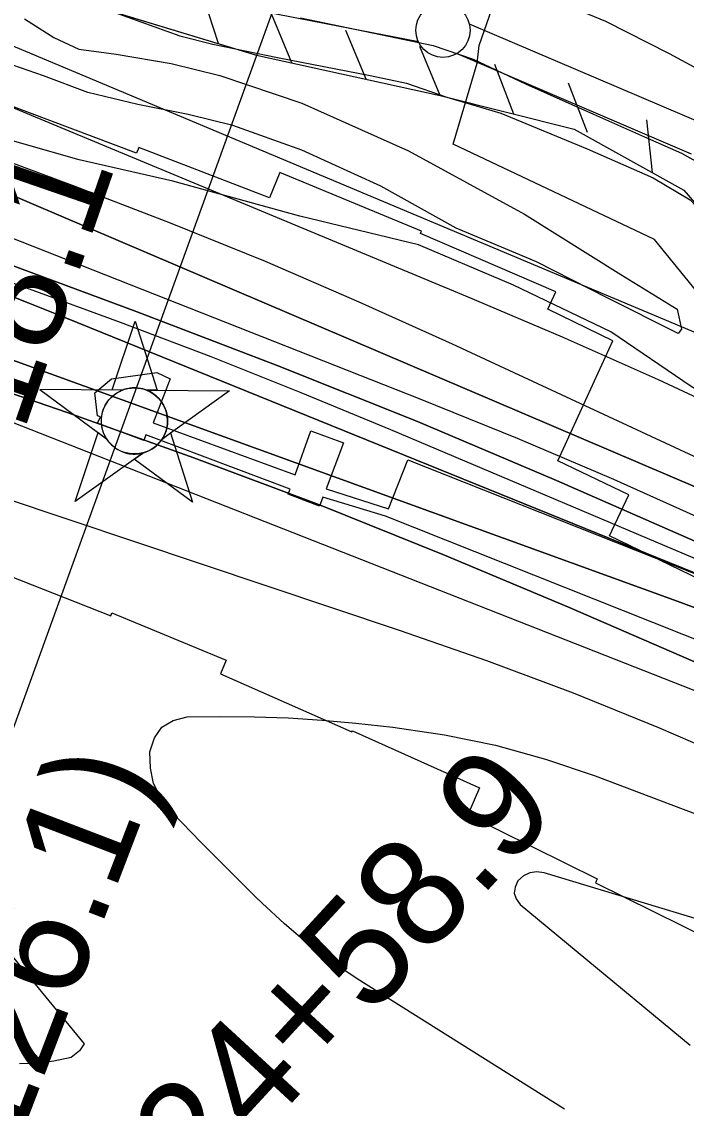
# Model space of a CAD drawing. Extents: x 3568792 to 3606828, y 529143 to 554785.
# Drawn here: x 3572255 to 3572868, y 544193 to 545195 of the extents above; entities that cross this region are included whole.
import ezdxf

# ---------------------------------------------------------------- set-up
doc = ezdxf.new("R2010")
doc.units = 0
for name, color, linetype in [('V-CHAN-DOCK', 7, 'Continuous'), ('V-CHAN-NAID', 7, 'Continuous'), ('V-FLOD-BASE', 7, 'Continuous'), ('V-LEVE-TOET', 7, 'Continuous'), ('V-RIVR-EDGE', 7, 'Continuous'), ('V-RIVR-RANG', 7, 'Continuous'), ('V-RRAP-FSHR', 7, 'Continuous'), ('V-RRAP-RVMT', 7, 'Continuous'), ('V-SITE-VEGE', 7, 'Continuous'), ('V-SURV-IDEN', 7, 'Continuous'), ('V-SURV-LINE', 7, 'Continuous'), ('V-TOPO-DPTH', 7, 'Continuous'), ('V-TOPO-MAJR', 7, 'Continuous'), ('V-TOPO-MINR', 7, 'Continuous'), ('V-TOPO-WATR', 7, 'Continuous'), ('V-UTIL-LINE', 7, 'Continuous')]:
    doc.layers.add(name, color=color, linetype=linetype)

msp = doc.modelspace()

# ---------------------------------------------------------------- linework, layer by layer
at = {"layer": 'V-CHAN-DOCK'}
for points in [[(3572372.2, 544813.1), (3572369.9, 544814), (3572367.9, 544808.9), (3572325.2, 544824.8), (3572328.1, 544830.8), (3572325.1, 544831.6), (3572322.9, 544852.7), (3572338.1, 544865.6), (3572380.1, 544871.4), (3572392.3, 544865.6), (3572376.7, 544825), (3572507.5, 544777.1), (3572522.1, 544817.8), (3572552.2, 544806.6), (3572536, 544764.2), (3572593.5, 544745.7), (3572611.6, 544791.1), (3572890.6, 544680.3)], [(3573320.6, 544429.8), (3573235.4, 544475.2), (3573233.5, 544471.2), (3573205.9, 544484.9), (3573208.2, 544489.6), (3573128.9, 544532.4), (3573125.3, 544524.9), (3573096.4, 544535.2), (3573098.3, 544539.1), (3573009.2, 544573.5), (3572980.7, 544583.8), (3572893.2, 544619), (3572590.9, 544739.1), (3572533.2, 544756.7), (3572530, 544748.4), (3572501.1, 544759.3), (3572502.8, 544763.9), (3572372.2, 544813.1)]]:
    msp.add_lwpolyline(points, dxfattribs=at)
at = {"layer": 'V-CHAN-NAID'}
for points in [[(3572348.4, 544855.4), (3572338.8, 544855.5), (3572360, 544918.9), (3572380.2, 544855.2), (3572370.6, 544855.2), (3572369, 544855.8), (3572366.9, 544856.4), (3572364.9, 544856.9), (3572362.8, 544857.2), (3572361.7, 544857.3), (3572360.1, 544857.4), (3572358.4, 544857.4), (3572357.1, 544857.3), (3572355.1, 544857.1), (3572353.8, 544856.9), (3572352, 544856.5), (3572350.5, 544856.1), (3572349.4, 544855.8)], [(3572348.4, 544855.4), (3572271.9, 544855.9), (3572333.5, 544810.5), (3572332.4, 544812.4), (3572331.6, 544814.1), (3572330.7, 544816), (3572330.1, 544818.1), (3572329.7, 544819.4), (3572329.3, 544821), (3572329.1, 544822.5), (3572328.9, 544824.1), (3572328.8, 544825.8), (3572328.8, 544827.4), (3572328.9, 544829.5), (3572329.1, 544831.1), (3572329.5, 544833.3), (3572329.9, 544835.2), (3572330.5, 544837.1), (3572331.2, 544838.8), (3572331.9, 544840.4), (3572332.7, 544841.9), (3572333.8, 544843.7), (3572334.8, 544845.1), (3572335.8, 544846.4), (3572336.8, 544847.5), (3572338.1, 544848.9), (3572339.2, 544849.8), (3572340.9, 544851.2), (3572342.1, 544852.1), (3572343.8, 544853.2), (3572345.5, 544854.1), (3572347, 544854.8)], [(3572370.6, 544855.2), (3572447.1, 544854.7), (3572384.9, 544810.2), (3572385.8, 544811.7), (3572386.8, 544813.5), (3572387.5, 544815.1), (3572388.2, 544817), (3572388.8, 544818.8), (3572389.2, 544820.5), (3572389.5, 544822.5), (3572389.7, 544824.1), (3572389.8, 544826.3), (3572389.8, 544828.3), (3572389.6, 544830.5), (3572389.4, 544832.3), (3572388.9, 544834.5), (3572388.2, 544836.7), (3572387.5, 544838.7), (3572386.8, 544840.1), (3572385.8, 544842), (3572384.8, 544843.7), (3572383.5, 544845.4), (3572382.3, 544847), (3572381, 544848.3), (3572379.4, 544849.9), (3572377.6, 544851.3), (3572376, 544852.5), (3572374.1, 544853.6), (3572372.6, 544854.4)], [(3572366.9, 544797.3), (3572304.7, 544752.7), (3572325.8, 544816.2), (3572333.5, 544810.5), (3572334.1, 544809.6), (3572335.5, 544807.7), (3572336.7, 544806.3), (3572338.2, 544804.8), (3572339.6, 544803.5), (3572341, 544802.4), (3572342.4, 544801.4), (3572344.1, 544800.4), (3572345.8, 544799.5), (3572347.6, 544798.6), (3572349.1, 544798.1), (3572350.7, 544797.6), (3572352.9, 544797), (3572354.5, 544796.7), (3572356.5, 544796.5), (3572358, 544796.3), (3572359.9, 544796.3), (3572361.6, 544796.4), (3572363.3, 544796.6), (3572365.2, 544796.9)], [(3572384.9, 544810.2), (3572392.7, 544815.8), (3572412.9, 544752), (3572359.1, 544791.7), (3572366.9, 544797.3), (3572368.5, 544797.7), (3572370.1, 544798.3), (3572372.3, 544799.2), (3572374, 544800.1), (3572375.9, 544801.2), (3572377.6, 544802.4), (3572379.2, 544803.7), (3572380.5, 544804.8), (3572381.9, 544806.3), (3572383.1, 544807.7), (3572384.2, 544809.1)]]:
    msp.add_lwpolyline(points, close=True, dxfattribs=at)
msp.add_circle((3572359.3, 544826.9), 30.5, dxfattribs=at)
at = {"layer": 'V-FLOD-BASE'}
msp.add_lwpolyline([(3572512.5, 545198.4), (3572586.3, 545183.3), (3572634.9, 545173), (3572671.8, 545160.3), (3572720.1, 545137.8), (3572782.7, 545109.6), (3572829.6, 545088.9), (3572863.9, 545073.9), (3572884.7, 545062), (3572905.5, 545043.3), (3572926.8, 545016.1), (3572958.2, 544966.5), (3572983.8, 544925), (3572995.6, 544908.5), (3573002.8, 544899.5), (3573015.5, 544887.5), (3573045.3, 544869.8), (3573089, 544853.6), (3573149.4, 544830.3), (3573215.6, 544804.8), (3573268.8, 544786), (3573325.6, 544764.9)], dxfattribs=at)
at = {"layer": 'V-LEVE-TOET'}
for points in [[(3572182.9, 545411.4), (3572307.9, 545366.2), (3572398.9, 545326.7), (3572430.7, 545310.6), (3572467.1, 545289.8), (3572491.8, 545279.5), (3572561.5, 545262), (3572635.4, 545245.1), (3572687.5, 545233.8), (3572719.8, 545225.3), (3572741.5, 545217.4), (3572793.8, 545195.6), (3572852.5, 545165.7), (3572906, 545136.9), (3572939, 545113.2), (3572985.9, 545065.4), (3573007.1, 545036.7), (3573017.2, 545016.3), (3573033.1, 544995.6), (3573058.4, 544977.7), (3573081.3, 544965.6), (3573138.8, 544947.3), (3573207.5, 544923.4), (3573292, 544890.8)], [(3572241.8, 545240.6), (3572317.2, 545212.1), (3572401.2, 545181.9), (3572431.6, 545174.3), (3572491.1, 545162.1), (3572576.8, 545145.3), (3572610.2, 545138.3), (3572647.3, 545125.3), (3572697.1, 545110.5), (3572776.9, 545077.9), (3572837.7, 545051.1), (3572871.9, 545030.8), (3572892.7, 545008.5), (3572926.5, 544954.3), (3572953, 544902.9), (3572959.3, 544882.4), (3572972.8, 544865.5), (3572996.6, 544844.5), (3573038, 544826.1), (3573109.8, 544797), (3573198, 544764.4), (3573290.4, 544737.3)]]:
    msp.add_lwpolyline(points, dxfattribs=at)
at = {"layer": 'V-RIVR-EDGE'}
msp.add_lwpolyline([(3573816.9, 544318.2), (3573695.2, 544385.9), (3573577.1, 544461.6), (3573490.8, 544502.3), (3573410.6, 544542.3), (3573275.4, 544609.4), (3573170.7, 544663.6), (3573072.2, 544726.9), (3572985.3, 544770.7), (3572927.2, 544812.5), (3572907.7, 544837.6), (3572872.8, 544858.6), (3572798.8, 544909), (3572708.8, 544952.1), (3572621.3, 544989.1), (3572511.7, 545015.7), (3572394.7, 545047.8), (3572308.4, 545067.7), (3572236.1, 545088.1)], dxfattribs=at)
at = {"layer": 'V-RIVR-RANG'}
msp.add_line((3572492.2, 545219.7), (3572219.8, 544467.5), dxfattribs=at)
at = {"layer": 'V-RRAP-FSHR'}
for p, q in [((3572436.9, 545174.8), (3572421.8, 545221.2)), ((3572504.6, 545157), (3572485.8, 545202.1)), ((3572572.9, 545141.9), (3572554.2, 545187)), ((3572641.3, 545126.9), (3572622.6, 545172)), ((3572709.2, 545109.8), (3572691.7, 545155.4)), ((3572777.1, 545092.8), (3572759.6, 545138.4)), ((3572837.1, 545055.8), (3572832, 545104.4))]:
    msp.add_line(p, q, dxfattribs=at)
for points in [[(3571581.5, 545483.3), (3571720, 545432.6), (3572011.6, 545330.9), (3572237.2, 545235.4), (3572471.9, 545164.2), (3572641.3, 545126.9), (3572764.8, 545095.9), (3572866, 545039.8), (3572930.7, 544965.1), (3573055.8, 544811.5)], [(3572328.1, 545207.9), (3572471.9, 545164.2), (3572641.3, 545126.9), (3572764.8, 545095.9), (3572866, 545039.8), (3572930.7, 544965.1), (3573055.8, 544811.5)]]:
    msp.add_lwpolyline(points, dxfattribs=at)
at = {"layer": 'V-RRAP-RVMT'}
for p, q in [((3572361.2, 545073.8), (3572241.2, 545119)), ((3572363.2, 545078.9), (3572361.2, 545073.8)), ((3572483.8, 545032.7), (3572363.2, 545078.9)), ((3572493.5, 545055.9), (3572483.8, 545032.7)), ((3572624, 545001.9), (3572493.5, 545055.9)), ((3572623, 544999.8), (3572624, 545001.9)), ((3572748, 544945.8), (3572623, 544999.8)), ((3572740.7, 544929.9), (3572748, 544945.8)), ((3572800.4, 544900.8), (3572740.7, 544929.9)), ((3572749.9, 544790.1), (3572800.4, 544900.8)), ((3572815.4, 544758.8), (3572749.9, 544790.1)), ((3572797.6, 544720.8), (3572815.4, 544758.8)), ((3572919.1, 544662.2), (3572797.6, 544720.8)), ((3572223.2, 544692.2), (3572337.5, 544647.1)), ((3572337.5, 544647.1), (3572338.6, 544650)), ((3572338.6, 544650), (3572443.9, 544606.3)), ((3572443.9, 544606.3), (3572438.7, 544593.7)), ((3572438.7, 544593.7), (3572559.9, 544540.1)), ((3572559.9, 544540.1), (3572560.5, 544541.2)), ((3572560.5, 544541.2), (3572677.7, 544488.6)), ((3572677.7, 544488.6), (3572666.7, 544463.8)), ((3572666.7, 544463.8), (3572786.2, 544404.6)), ((3572786.2, 544404.6), (3572784.5, 544401)), ((3572784.5, 544401), (3572900.2, 544343.7))]:
    msp.add_line(p, q, dxfattribs=at)
at = {"layer": 'V-SITE-VEGE'}
for p, q in [((3572257.9, 545197.6), (3572285.1, 545180.5)), ((3572285.1, 545180.5), (3572308, 545169.7)), ((3572308, 545169.7), (3572342.4, 545165)), ((3572275.3, 545145.2), (3572214.8, 545166.2)), ((3572342.4, 545165), (3572393.2, 545156.3)), ((3572393.2, 545156.3), (3572438.1, 545145.3)), ((3572316.2, 545129.6), (3572275.3, 545145.2)), ((3572438.1, 545145.3), (3572513.8, 545119.8)), ((3572362.4, 545118.5), (3572316.2, 545129.6)), ((3572408.7, 545109.3), (3572362.4, 545118.5)), ((3572513.8, 545119.8), (3572612, 545075.9)), ((3572449.9, 545099.2), (3572408.7, 545109.3)), ((3572513.7, 545076.4), (3572449.9, 545099.2)), ((3572586.7, 545043.2), (3572513.7, 545076.4)), ((3572612, 545075.9), (3572719.1, 545017.4)), ((3572656.1, 545004.5), (3572586.7, 545043.2)), ((3572719.1, 545017.4), (3572807.8, 544961.9)), ((3572730, 544973.6), (3572656.1, 545004.5)), ((3572795.2, 544940.3), (3572730, 544973.6)), ((3572807.8, 544961.9), (3572859.8, 544929.9)), ((3572860.9, 544907.5), (3572795.2, 544940.3)), ((3572859.8, 544929.9), (3572864, 544911.6)), ((3572864, 544911.6), (3572860.9, 544907.5))]:
    msp.add_line(p, q, dxfattribs=at)
at = {"layer": 'V-SURV-LINE'}
for points in [[(3572621.2, 545176.3), (3572415.6, 545216.8)], [(3572668, 545193.1), (3572885, 545100.4)], [(3572873.2, 545072.8), (3572656.3, 545165.5)]]:
    msp.add_lwpolyline(points, dxfattribs=at)
msp.add_circle((3572643.8, 545187.1), 25, dxfattribs=at)
at = {"layer": 'V-TOPO-DPTH'}
for points in [[(3574065.5, 544202.5), (3573222.1, 544678.6), (3573206.5, 544687.2), (3573190.8, 544695.7), (3573175, 544703.9), (3573159.1, 544711.9), (3573017.5, 544781.9), (3572930.3, 544824), (3572842.6, 544864.8), (3572754.1, 544904), (3572665, 544942), (3572214.4, 545129.1), (3572179.3, 545143.2), (3572143.9, 545156.7), (3572108.3, 545169.3), (3572072.4, 545181.3), (3572033.8, 545193.7), (3571978.3, 545210.8), (3571922.6, 545226.9), (3571866.4, 545241.6), (3571810, 545255.4), (3570994.2, 545443.6), (3570994.8, 545363.4)], [(3570994.8, 545363.4), (3570995, 545331.7), (3571053.7, 545317.8), (3571196.1, 545282.7), (3571338.1, 545246.1), (3571479.4, 545207.2), (3571620.4, 545166.7), (3572065.9, 545034.8), (3572082.6, 545029.6), (3572099.3, 545024.3), (3572115.8, 545018.6), (3572132.3, 545012.6), (3572360.8, 544927.8), (3572491, 544877.9), (3572620.4, 544826.3), (3572748.7, 544772.1), (3572876.3, 544716.1), (3573123.5, 544604.6), (3573134.6, 544599.4), (3573145.6, 544594.1), (3573156.4, 544588.4), (3573167.1, 544582.6), (3573827.9, 544215.5)], [(3573827.9, 544215.5), (3573167.1, 544582.6), (3573156.4, 544588.4), (3573145.6, 544594.1), (3573134.6, 544599.4), (3573123.5, 544604.6), (3572876.3, 544716.1), (3572748.7, 544772.1), (3572620.4, 544826.3), (3572491, 544877.9), (3572360.8, 544927.8), (3572132.3, 545012.6), (3572115.8, 545018.6), (3572099.3, 545024.3), (3572082.6, 545029.6), (3572065.9, 545034.8), (3571620.4, 545166.7), (3571479.4, 545207.2), (3571338.1, 545246.1), (3571196.1, 545282.7), (3571053.7, 545317.8), (3570995, 545331.7)], [(3570995.8, 545233.7), (3570996.1, 545194.7), (3571069, 545178.1), (3571147.9, 545158.7), (3571226.5, 545138.4), (3572043.6, 544920.6), (3572053, 544917.9), (3572062.5, 544915.2), (3572071.8, 544912.2), (3572081.1, 544909.1), (3572297.2, 544834.7), (3572414, 544792.9), (3572530.1, 544749.4), (3572645.2, 544703.2), (3572759.5, 544655.2), (3573081.6, 544515.6), (3573093.7, 544510.2), (3573105.7, 544504.6), (3573117.6, 544498.8), (3573129.4, 544492.8), (3573775.5, 544155.9), (3573852.4, 544115)], [(3570996.1, 545194.7), (3571069, 545178.1), (3571147.9, 545158.7), (3571226.5, 545138.4), (3572043.6, 544920.6), (3572053, 544917.9), (3572062.5, 544915.2), (3572071.8, 544912.2), (3572081.1, 544909.1), (3572297.2, 544834.7), (3572414, 544792.9), (3572530.1, 544749.4), (3572645.2, 544703.2), (3572759.5, 544655.2), (3573081.6, 544515.6), (3573093.7, 544510.2), (3573105.7, 544504.6), (3573117.6, 544498.8), (3573129.4, 544492.8), (3573775.5, 544155.9), (3573852.4, 544115)], [(3573897, 544216.4), (3573766.5, 544292.6), (3573635.3, 544367.6), (3573503.7, 544441.8), (3573220.2, 544600.2), (3573191.3, 544616.1), (3573162.2, 544631.6), (3573132.9, 544646.6), (3573103.5, 544661.4), (3573068.8, 544678.4), (3573021.7, 544701), (3572974.3, 544723.1), (3572926.6, 544744.5), (3572878.7, 544765.3), (3572237, 545038.9)], [(3572237, 545038.9), (3572878.7, 544765.3), (3572926.6, 544744.5), (3572974.3, 544723.1), (3573021.7, 544701), (3573068.8, 544678.4), (3573103.5, 544661.4), (3573132.9, 544646.6), (3573162.2, 544631.6), (3573191.3, 544616.1), (3573220.2, 544600.2), (3573503.7, 544441.8), (3573635.3, 544367.6), (3573766.5, 544292.6), (3573897, 544216.4)], [(3572227.4, 544948.9), (3572261.3, 544935.7), (3572295.2, 544922.3), (3573131.4, 544583.3), (3573135.3, 544581.6), (3573139.2, 544579.8), (3573143.1, 544577.9), (3573146.8, 544575.9), (3573296.7, 544493), (3573375, 544448.9), (3573452.9, 544404.1), (3573530.2, 544358.1), (3573607, 544311.4), (3574215.2, 543935.9)], [(3574215.2, 543935.9), (3573607, 544311.4), (3573530.2, 544358.1), (3573452.9, 544404.1), (3573375, 544448.9), (3573296.7, 544493), (3573146.8, 544575.9), (3573143.1, 544577.9), (3573139.2, 544579.8), (3573135.3, 544581.6), (3573131.4, 544583.3), (3572295.2, 544922.3), (3572261.3, 544935.7), (3572227.4, 544948.9)], [(3572121.5, 544928.3), (3572859.8, 544660.8), (3572904.8, 544644), (3572949.6, 544626.6), (3572994.1, 544608.4), (3573038.3, 544589.6), (3573056, 544581.9), (3573091, 544566.1), (3573125.8, 544549.8), (3573160.2, 544532.7), (3573194.4, 544515.1), (3573266.6, 544476.9), (3573336.4, 544439.2), (3573405.8, 544400.9), (3573474.5, 544361.4), (3573542.9, 544321.2), (3574219.3, 543916.4)], [(3574219.3, 543916.4), (3573542.9, 544321.2), (3573474.5, 544361.4), (3573405.8, 544400.9), (3573336.4, 544439.2), (3573266.6, 544476.9), (3573194.4, 544515.1), (3573160.2, 544532.7), (3573125.8, 544549.8), (3573091, 544566.1), (3573056, 544581.9), (3573038.3, 544589.6), (3572994.1, 544608.4), (3572949.6, 544626.6), (3572904.8, 544644), (3572859.8, 544660.8), (3572121.5, 544928.3)]]:
    msp.add_lwpolyline(points, dxfattribs=at)
at = {"layer": 'V-TOPO-MAJR'}
msp.add_lwpolyline([(3573835.2, 544082.7), (3573710.9, 544155.2), (3573585.5, 544226), (3573459.4, 544295.4), (3573108.5, 544485.4), (3573103.9, 544487.8), (3573099.2, 544490.1), (3573094.5, 544492.2), (3573089.7, 544494.1), (3572111.2, 544878.7)], dxfattribs=at)
at = {"layer": 'V-TOPO-MINR'}
for points in [[(3573092.3, 544817.9), (3572187.9, 545197.3), (3572174.6, 545202.5), (3572161.1, 545207.4), (3572147.5, 545211.7), (3572133.7, 545215.6), (3570993.6, 545514.3)], [(3574065.5, 544202.5), (3573222.1, 544678.6), (3573206.5, 544687.2), (3573190.8, 544695.7), (3573175, 544703.9), (3573159.1, 544711.9), (3573017.5, 544781.9), (3572930.3, 544824), (3572842.6, 544864.8), (3572754.1, 544904), (3572665, 544942), (3572214.4, 545129.1), (3572179.3, 545143.2), (3572143.9, 545156.7), (3572108.3, 545169.3), (3572072.4, 545181.3), (3572033.8, 545193.7), (3571978.3, 545210.8), (3571922.6, 545226.9), (3571866.4, 545241.6), (3571810, 545255.4), (3570994.2, 545443.6)], [(3574182.7, 544026.5), (3573186.2, 544588.8), (3573168.9, 544598.3), (3573151.6, 544607.6), (3573134, 544616.5), (3573116.4, 544625.2), (3572977.5, 544692.2), (3572889.8, 544733.2), (3572801.6, 544772.9), (3572712.6, 544810.7), (3572622.9, 544847.1), (3572165.2, 545027.4), (3572136.5, 545038.4), (3572107.6, 545049), (3572078.5, 545059), (3572049.3, 545068.6), (3571926.8, 545107.4), (3571835.9, 545135.1), (3571744.7, 545161.5), (3571652.9, 545185.8), (3571560.7, 545208.8), (3570995, 545343.1)], [(3573827.9, 544215.5), (3573167.1, 544582.6), (3573156.4, 544588.4), (3573145.6, 544594.1), (3573134.6, 544599.4), (3573123.5, 544604.6), (3572876.3, 544716.1), (3572748.7, 544772.1), (3572620.4, 544826.3), (3572491, 544877.9), (3572360.8, 544927.8), (3572132.3, 545012.6), (3572115.8, 545018.6), (3572099.3, 545024.3), (3572082.6, 545029.6), (3572065.9, 545034.8), (3571620.4, 545166.7), (3571479.4, 545207.2), (3571338.1, 545246.1), (3571196.1, 545282.7), (3571053.7, 545317.8), (3570995, 545331.7)], [(3573856.3, 544181.4), (3573722.3, 544261.4), (3573587.2, 544339.4), (3573451.4, 544416.1), (3573157, 544579.3), (3573149.7, 544583.2), (3573142.4, 544586.9), (3573134.9, 544590.4), (3573127.4, 544593.7), (3572595.8, 544818.6), (3572513.2, 544852.8), (3572430.1, 544885.9), (3572346.5, 544917.7), (3572262.5, 544948.5), (3572111, 545002.7), (3572102.5, 545005.6), (3572093.9, 545008.4), (3572085.3, 545011.1), (3572076.7, 545013.6), (3571011.8, 545312.8), (3570995.2, 545317.3)], [(3573852.4, 544115), (3573775.5, 544155.9), (3573129.4, 544492.8), (3573117.6, 544498.8), (3573105.7, 544504.6), (3573093.7, 544510.2), (3573081.6, 544515.6), (3572759.5, 544655.2), (3572645.2, 544703.2), (3572530.1, 544749.4), (3572414, 544792.9), (3572297.2, 544834.7), (3572081.1, 544909.1), (3572071.8, 544912.2), (3572062.5, 544915.2), (3572053, 544917.9), (3572043.6, 544920.6), (3571226.5, 545138.4), (3571147.9, 545158.7), (3571069, 545178.1), (3570996.1, 545194.7)], [(3573297.2, 544588.9), (3573272.7, 544603), (3573248.1, 544616.8), (3573223.4, 544630.6), (3573191, 544648.4), (3573182.4, 544653), (3573173.9, 544657.6), (3573165.2, 544662), (3573156.5, 544666.3), (3573147.8, 544670.5), (3573139, 544674.6), (3573130.2, 544678.7), (3573121.3, 544682.6), (3573085.9, 544698), (3573059.3, 544709.7), (3573032.8, 544721.5), (3573006.4, 544733.5), (3572980.1, 544745.6), (3572652.6, 544897.7), (3572566.6, 544936.5), (3572480.1, 544973.8), (3572392.7, 545009.1), (3572304.7, 545043), (3572150, 545100.6)], [(3574215.2, 543935.9), (3573607, 544311.4), (3573530.2, 544358.1), (3573452.9, 544404.1), (3573375, 544448.9), (3573296.7, 544493), (3573146.8, 544575.9), (3573143.1, 544577.9), (3573139.2, 544579.8), (3573135.3, 544581.6), (3573131.4, 544583.3), (3572295.2, 544922.3), (3572261.3, 544935.7), (3572227.4, 544948.9)], [(3574219.3, 543916.4), (3573542.9, 544321.2), (3573474.5, 544361.4), (3573405.8, 544400.9), (3573336.4, 544439.2), (3573266.6, 544476.9), (3573194.4, 544515.1), (3573160.2, 544532.7), (3573125.8, 544549.8), (3573091, 544566.1), (3573056, 544581.9), (3573038.3, 544589.6), (3572994.1, 544608.4), (3572949.6, 544626.6), (3572904.8, 544644), (3572859.8, 544660.8), (3572121.5, 544928.3)], [(3573809.5, 544027.9), (3573735.9, 544069.9), (3573126, 544413.2), (3573101.4, 544426.6), (3573076.6, 544439.5), (3573051.5, 544451.7), (3573026.1, 544463.5), (3572921.5, 544510.2), (3572843.1, 544543.8), (3572764.2, 544575.8), (3572684.3, 544605.6), (3572603.9, 544633.8), (3572054.6, 544817.3)], [(3572039.6, 544584.8), (3572313, 544252.7), (3572308.7, 544246), (3572300.8, 544240), (3572285.1, 544236.6), (3572269.2, 544234.5), (3572253.2, 544234)], [(3572384.5, 544544.6), (3572395.1, 544550.6), (3572408, 544554), (3572438.8, 544554.4), (3572470, 544554.2), (3572501.2, 544553.2), (3572532.3, 544551.1), (3572563.5, 544548.3), (3572597.5, 544544.6), (3572645.2, 544537.5), (3572692.3, 544528.1), (3572738.5, 544515.1), (3572784.2, 544499.8), (3573050.5, 544399), (3573053.9, 544397.6), (3573057.4, 544396.1), (3573060.7, 544394.4), (3573064, 544392.6), (3573144, 544347), (3573186.9, 544321.7), (3573229.3, 544295.7), (3573271, 544268.5), (3573312.2, 544240.6)], [(3572756.1, 544192.3), (3572564.8, 544312.6), (3572541.5, 544328.3), (3572519, 544345), (3572497.6, 544363.1), (3572477, 544382.2), (3572470.9, 544388.2), (3572453.9, 544405), (3572437.1, 544421.9), (3572420.3, 544438.9), (3572403.7, 544456), (3572392.6, 544467.4), (3572383.6, 544479.5), (3572377, 544492.5), (3572374, 544506.8), (3572373.4, 544521.9), (3572377.7, 544534.6), (3572384.5, 544544.6)], [(3572998.5, 544331.4), (3572737.3, 544410.4), (3572730.4, 544411.1), (3572723.9, 544410.3), (3572718.2, 544407.4), (3572712.9, 544402.9), (3572710.3, 544397.1), (3572709.5, 544391.5), (3572711.4, 544386.2), (3572715, 544381.1), (3572871.9, 544251.5)]]:
    msp.add_lwpolyline(points, dxfattribs=at)
at = {"layer": 'V-TOPO-WATR'}
msp.add_lwpolyline([(3573897, 544216.4), (3573766.5, 544292.6), (3573635.3, 544367.6), (3573503.7, 544441.8), (3573220.2, 544600.2), (3573191.3, 544616.1), (3573162.2, 544631.6), (3573132.9, 544646.6), (3573103.5, 544661.4), (3573068.8, 544678.4), (3573021.7, 544701), (3572974.3, 544723.1), (3572926.6, 544744.5), (3572878.7, 544765.3), (3572237, 545038.9)], dxfattribs=at)
at = {"layer": 'V-UTIL-LINE'}
msp.add_lwpolyline([(3572972.7, 544796.5), (3572973.5, 544828.7), (3572839.1, 544994.3), (3572653.3, 545082.1), (3572675.5, 545156.6), (3572677.2, 545172.9), (3572701, 545241.1), (3572720.1, 545312.5), (3572718.5, 545316.1), (3572761.4, 545466.6), (3572803.7, 545612.5), (3572835.5, 545718.2)], dxfattribs=at)

# ---------------------------------------------------------------- texts
at = {"layer": 'V-CHAN-NAID'}
msp.add_text('MOTIVA NO. 1 (126.1)', height=100, rotation=69.0755, dxfattribs=at).set_placement((3571897.3, 543232.4))
at = {"layer": 'V-SURV-IDEN'}
for s, rotation, p in [('5317+18.1', 70.9692, (3572134.3, 544460)), ('5324+58.9', 47.325, (3572321.9, 544000))]:
    msp.add_text(s, height=100, rotation=rotation, dxfattribs=at).set_placement(p)

doc.saveas('drawing.dxf')
